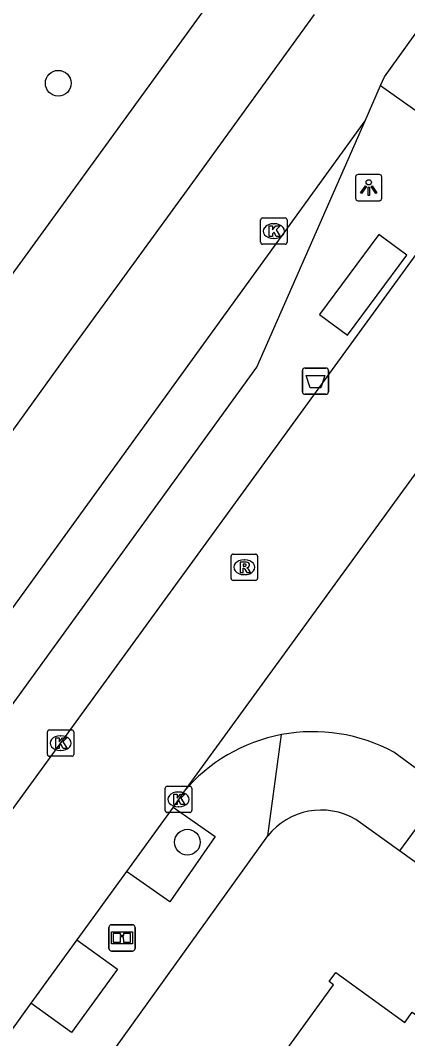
# Model space of a CAD drawing. Extents: x 160107 to 160928, y 382056 to 382918.
# Drawn here: x 160195.93 to 160210.63, y 382270.42 to 382309.1 of the extents above; entities that cross this region are included whole.
import ezdxf

# ---------------------------------------------------------------- set-up
doc = ezdxf.new("R2010")
doc.units = 0
for name, color, linetype in [('IMGEO_Afvalbak', 7, 'Continuous'), ('IMGEO_Boom', 7, 'Continuous'), ('IMGEO_Informatiebord', 7, 'Continuous'), ('IMGEO_Kolk', 7, 'Continuous'), ('IMGEO_Lichtpunt', 7, 'Continuous'), ('IMGEO_OVBaan_gesloten', 7, 'Continuous'), ('IMGEO_Pand', 7, 'Continuous'), ('IMGEO_Rijbaan_lokaal_gesloten', 7, 'Continuous'), ('IMGEO_Rijbaan_lokaal_open', 7, 'Continuous'), ('IMGEO_Rioolput', 7, 'Continuous'), ('IMGEO_Voetpad_gesloten', 7, 'Continuous'), ('IMGEO_Voetpad_halfverhard', 7, 'Continuous'), ('IMGEO_Voetpad_open', 7, 'Continuous')]:
    doc.layers.add(name, color=color, linetype=linetype)

msp = doc.modelspace()

# ---------------------------------------------------------------- linework, layer by layer
at = {"layer": 'IMGEO_Afvalbak'}
for p, q in [((160206.635, 382294.991), (160206.635, 382295.791)), ((160206.635, 382295.791), (160206.635, 382294.991)), ((160206.735, 382295.891), (160207.525, 382295.891)), ((160207.525, 382295.891), (160206.735, 382295.891)), ((160207.625, 382295.791), (160207.625, 382294.991)), ((160207.625, 382294.991), (160207.625, 382295.791)), ((160207.525, 382294.891), (160206.735, 382294.891)), ((160206.735, 382294.891), (160207.525, 382294.891))]:
    msp.add_line(p, q, dxfattribs=at)
msp.add_lwpolyline([(160206.778, 382295.605), (160207.482, 382295.605), (160207.333, 382295.135), (160206.927, 382295.135), (160206.778, 382295.605)], dxfattribs=at)
for centre, start, end in [((160206.735, 382295.791), 90, 180), ((160206.735, 382295.791), 90, 180), ((160207.525, 382295.791), 0, 90), ((160207.525, 382295.791), 360, 90), ((160206.735, 382294.991), 180, 270), ((160206.735, 382294.991), 180, 270), ((160207.525, 382294.991), 270, 0), ((160207.525, 382294.991), 270, 0)]:
    msp.add_arc(centre, 0.1, start, end, dxfattribs=at)
at = {"layer": 'IMGEO_Boom'}
for centre in [(160197.37, 382306.707), (160202.27, 382277.879)]:
    msp.add_circle(centre, 0.489, dxfattribs=at)
at = {"layer": 'IMGEO_Informatiebord'}
for p, q in [((160199.293, 382273.845), (160199.293, 382274.645)), ((160199.293, 382274.645), (160199.293, 382273.845)), ((160199.393, 382274.745), (160200.183, 382274.745)), ((160200.183, 382274.745), (160199.393, 382274.745)), ((160200.283, 382274.645), (160200.283, 382273.845)), ((160200.283, 382273.845), (160200.283, 382274.645)), ((160200.183, 382273.745), (160199.393, 382273.745)), ((160199.393, 382273.745), (160200.183, 382273.745))]:
    msp.add_line(p, q, dxfattribs=at)
for points in [[(160199.394, 382274.477), (160200.182, 382274.477), (160200.182, 382274.013), (160199.394, 382274.013), (160199.394, 382274.477)], [(160199.459, 382274.412), (160199.459, 382274.078), (160199.734, 382274.078), (160199.735, 382274.291), (160199.839, 382274.292), (160199.84, 382274.078), (160200.117, 382274.078), (160200.117, 382274.412), (160199.841, 382274.412), (160199.841, 382274.332), (160199.735, 382274.332), (160199.735, 382274.412), (160199.459, 382274.412)]]:
    msp.add_lwpolyline(points, dxfattribs=at)
for centre, start, end in [((160199.393, 382274.645), 90, 180), ((160199.393, 382274.645), 90, 180), ((160200.183, 382274.645), 0, 90), ((160200.183, 382274.645), 360, 90), ((160199.393, 382273.845), 180, 270), ((160199.393, 382273.845), 180, 270), ((160200.183, 382273.845), 270, 0), ((160200.183, 382273.845), 270, 0)]:
    msp.add_arc(centre, 0.1, start, end, dxfattribs=at)
at = {"layer": 'IMGEO_Kolk'}
for p, q in [((160205.126, 382301.592), (160205.978, 382301.592)), ((160205.051, 382300.666), (160205.051, 382301.518)), ((160205.539, 382301.372), (160205.564, 382301.372)), ((160206.052, 382301.518), (160206.052, 382300.666)), ((160205.562, 382300.812), (160205.537, 382300.812)), ((160205.978, 382300.592), (160205.126, 382300.592)), ((160196.958, 382281.216), (160196.958, 382282.068)), ((160197.033, 382282.142), (160197.885, 382282.142)), ((160197.446, 382281.922), (160197.471, 382281.922)), ((160197.959, 382282.068), (160197.959, 382281.216)), ((160197.885, 382281.142), (160197.033, 382281.142)), ((160197.469, 382281.362), (160197.444, 382281.362)), ((160201.433, 382279.08), (160201.433, 382279.932)), ((160201.508, 382280.006), (160202.36, 382280.006)), ((160202.434, 382279.932), (160202.434, 382279.08)), ((160201.921, 382279.786), (160201.946, 382279.786)), ((160201.944, 382279.226), (160201.919, 382279.226)), ((160202.36, 382279.006), (160201.508, 382279.006))]:
    msp.add_line(p, q, dxfattribs=at)
for points in [[(160205.126, 382301.592), (160205.978, 382301.592)], [(160205.051, 382300.666), (160205.051, 382301.518)], [(160205.372, 382301.292), (160205.495, 382301.292), (160205.495, 382301.141), (160205.625, 382301.292), (160205.789, 382301.292), (160205.643, 382301.141), (160205.796, 382300.892), (160205.644, 382300.892), (160205.559, 382301.056), (160205.495, 382300.989), (160205.495, 382300.892), (160205.372, 382300.892), (160205.372, 382301.292)], [(160206.052, 382301.518), (160206.052, 382300.666)], [(160205.978, 382300.592), (160205.126, 382300.592)], [(160196.958, 382281.216), (160196.958, 382282.068)], [(160197.033, 382282.142), (160197.885, 382282.142)], [(160197.279, 382281.842), (160197.402, 382281.842), (160197.402, 382281.691), (160197.532, 382281.842), (160197.696, 382281.842), (160197.55, 382281.691), (160197.703, 382281.442), (160197.551, 382281.442), (160197.466, 382281.606), (160197.402, 382281.539), (160197.402, 382281.442), (160197.279, 382281.442), (160197.279, 382281.842)], [(160197.959, 382282.068), (160197.959, 382281.216)], [(160197.885, 382281.142), (160197.033, 382281.142)], [(160201.433, 382279.08), (160201.433, 382279.932)], [(160201.508, 382280.006), (160202.36, 382280.006)], [(160202.434, 382279.932), (160202.434, 382279.08)], [(160201.754, 382279.706), (160201.877, 382279.706), (160201.877, 382279.555), (160202.007, 382279.706), (160202.171, 382279.706), (160202.025, 382279.555), (160202.178, 382279.306), (160202.026, 382279.306), (160201.941, 382279.47), (160201.877, 382279.403), (160201.877, 382279.306), (160201.754, 382279.306), (160201.754, 382279.706)], [(160202.36, 382279.006), (160201.508, 382279.006)]]:
    msp.add_lwpolyline(points, dxfattribs=at)
for centre, start, end in [((160205.128, 382301.516), 91.552, 178.448), ((160205.128, 382301.516), 91.552, 178.448), ((160205.976, 382301.516), 1.552, 88.448), ((160205.976, 382301.516), 1.552, 88.448), ((160205.128, 382300.668), 181.552, 268.448), ((160205.128, 382300.668), 181.552, 268.448), ((160205.976, 382300.668), 271.552, 358.448), ((160205.976, 382300.668), 271.552, 358.448), ((160197.035, 382282.066), 91.552, 178.448), ((160197.035, 382282.066), 91.552, 178.448), ((160197.883, 382282.066), 1.552, 88.448), ((160197.883, 382282.066), 1.552, 88.448), ((160197.035, 382281.218), 181.552, 268.448), ((160197.035, 382281.218), 181.552, 268.448), ((160197.883, 382281.218), 271.552, 358.448), ((160197.883, 382281.218), 271.552, 358.448), ((160201.51, 382279.93), 91.552, 178.448), ((160201.51, 382279.93), 91.552, 178.448), ((160202.358, 382279.93), 1.552, 88.448), ((160202.358, 382279.93), 1.552, 88.448), ((160201.51, 382279.082), 181.552, 268.448), ((160201.51, 382279.082), 181.552, 268.448), ((160202.358, 382279.082), 271.552, 358.448), ((160202.358, 382279.082), 271.552, 358.448)]:
    msp.add_arc(centre, 0.0765, start, end, dxfattribs=at)
for centre, major_axis, ratio, start_param, end_param in [((160205.538, 382301.092), (-0.387, 0.002), 0.722429, 4.712389, 7.853982), ((160205.563, 382301.092), (-0.39, 0.002), 0.717154, 1.570796, 4.712389), ((160197.445, 382281.642), (-0.387, 0.002), 0.722429, 4.712389, 7.853982), ((160197.47, 382281.642), (-0.39, 0.002), 0.717154, 1.570796, 4.712389), ((160201.92, 382279.506), (-0.387, 0.002), 0.722429, 4.712389, 7.853982), ((160201.945, 382279.506), (-0.39, 0.002), 0.717154, 1.570796, 4.712389)]:
    msp.add_ellipse(centre, major_axis=major_axis, ratio=ratio, start_param=start_param, end_param=end_param, dxfattribs=at)
at = {"layer": 'IMGEO_Lichtpunt'}
for p, q in [((160208.654, 382303.147), (160208.654, 382302.34)), ((160208.654, 382303.147), (160208.654, 382302.34)), ((160209.556, 382303.242), (160208.748, 382303.242)), ((160209.556, 382303.242), (160208.748, 382303.242)), ((160209.65, 382302.34), (160209.65, 382303.147)), ((160209.65, 382302.34), (160209.65, 382303.147)), ((160208.748, 382302.246), (160209.556, 382302.246)), ((160208.748, 382302.246), (160209.556, 382302.246))]:
    msp.add_line(p, q, dxfattribs=at)
for points in [[(160209.028, 382302.811), (160209.067, 382302.783), (160208.879, 382302.521), (160208.841, 382302.548), (160209.028, 382302.811)], [(160209.13, 382302.763), (160209.177, 382302.763), (160209.177, 382302.441), (160209.13, 382302.441), (160209.13, 382302.763)], [(160209.24, 382302.783), (160209.278, 382302.81), (160209.465, 382302.548), (160209.426, 382302.52), (160209.24, 382302.783)]]:
    msp.add_lwpolyline(points, dxfattribs=at)
msp.add_circle((160209.153, 382302.945), 0.0994, dxfattribs=at)
for centre, start, end in [((160208.748, 382303.147), 90, 180), ((160208.748, 382303.147), 90, 180), ((160209.556, 382303.147), 0, 90), ((160209.556, 382303.147), 0, 90), ((160208.748, 382302.34), 180, 270), ((160208.748, 382302.34), 180, 270), ((160209.556, 382302.34), 270, 0), ((160209.556, 382302.34), 270, 360)]:
    msp.add_arc(centre, 0.0946, start, end, dxfattribs=at)
at = {"layer": 'IMGEO_OVBaan_gesloten'}
for points in [[(160182.7, 382268.89), (160189.517, 382278.317), (160209.015, 382305.284)], [(160189.486, 382275.629), (160192.026, 382278.151), (160204.91, 382295.921), (160209.015, 382305.284)]]:
    msp.add_lwpolyline(points, dxfattribs=at)
at = {"layer": 'IMGEO_Pand'}
msp.add_lwpolyline([(160203.771, 382266.941), (160205.444, 382269.25), (160205.276, 382269.372), (160205.593, 382269.809), (160205.788, 382269.668), (160207.816, 382272.466), (160207.651, 382272.586), (160207.901, 382272.931), (160210.519, 382271.033), (160210.803, 382271.426), (160212.236, 382270.387), (160211.968, 382270.017), (160216.282, 382266.89), (160206.079, 382252.804)], dxfattribs=at)
at = {"layer": 'IMGEO_Rijbaan_lokaal_gesloten'}
for points in [[(160209.603, 382306.625), (160209.748, 382306.955), (160210.855, 382308.487), (160213.286, 382311.771), (160220.447, 382321.689), (160227.125, 382330.799), (160231.36, 382336.509), (160236.263, 382343.1)], [(160157.826, 382247.361), (160159.74, 382250), (160183.373, 382282.577), (160223.206, 382337.486)], [(160207.086, 382309.322), (160202.467, 382302.938), (160197.852, 382296.6), (160193.26, 382290.223), (160188.631, 382283.837), (160186.317, 382280.652), (160170.172, 382258.34), (160160.981, 382245.655), (160158.719, 382242.359), (160156.582, 382238.916), (160154.79, 382235.339), (160153.185, 382231.678), (160151.754, 382227.946), (160150.523, 382224.115), (160149.528, 382220.211), (160148.783, 382216.257), (160148.254, 382212.316), (160148.094, 382210.855)], [(160209.015, 382305.284), (160209.603, 382306.625)]]:
    msp.add_lwpolyline(points, dxfattribs=at)
at = {"layer": 'IMGEO_Rijbaan_lokaal_open'}
for points in [[(160193.147, 382275.71), (160210.95, 382300.202)], [(160211.682, 382292.936), (160202.125, 382279.785)], [(160212.035, 382279.893), (160210.915, 382280.699), (160210.105, 382281.3)], [(160202.125, 382279.785), (160201.731, 382279.21)], [(160201.731, 382279.21), (160199.96, 382276.766)], [(160199.96, 382276.766), (160198.077, 382274.169)], [(160198.077, 382274.169), (160196.334, 382271.765)], [(160196.334, 382271.765), (160193.997, 382268.54)]]:
    msp.add_lwpolyline(points, dxfattribs=at)
for centre, radius, start, end in [((160207.042, 382275.659), 6.419, 100.7463, 139.9962), ((160207.043, 382275.659), 6.418, 61.5012, 100.7539)]:
    msp.add_arc(centre, radius, start, end, dxfattribs=at)
at = {"layer": 'IMGEO_Rioolput'}
for p, q in [((160204.006, 382288.822), (160204.858, 382288.822)), ((160203.931, 382287.896), (160203.931, 382288.748)), ((160204.419, 382288.602), (160204.444, 382288.602)), ((160204.932, 382288.748), (160204.932, 382287.896)), ((160204.442, 382288.042), (160204.417, 382288.042)), ((160204.858, 382287.822), (160204.006, 382287.822))]:
    msp.add_line(p, q, dxfattribs=at)
for points in [[(160204.006, 382288.822), (160204.858, 382288.822)], [(160203.931, 382287.896), (160203.931, 382288.748)], [(160204.52, 382288.52), (160204.268, 382288.522), (160204.268, 382288.122)], [(160204.446, 382288.441), (160204.392, 382288.441), (160204.392, 382288.36)], [(160204.932, 382288.748), (160204.932, 382287.896)], [(160204.268, 382288.122), (160204.392, 382288.122), (160204.392, 382288.284), (160204.403, 382288.284)], [(160204.392, 382288.36), (160204.444, 382288.36)], [(160204.45, 382288.255), (160204.521, 382288.122), (160204.661, 382288.122), (160204.596, 382288.248)], [(160204.858, 382287.822), (160204.006, 382287.822)]]:
    msp.add_lwpolyline(points, dxfattribs=at)
for centre, radius, start, end in [((160204.008, 382288.746), 0.0765, 91.552, 178.448), ((160204.008, 382288.746), 0.0765, 91.552, 178.448), ((160204.856, 382288.746), 0.0765, 1.552, 88.448), ((160204.856, 382288.746), 0.0765, 1.552, 88.448), ((160204.452, 382288.345), 0.0964, 77.0061, 93.1865), ((160204.466, 382288.402), 0.0378, 276.6634, 79.6772), ((160204.519, 382288.41), 0.109, 350.3612, 89.416), ((160204.402, 382288.231), 0.0533, 26.0293, 88.6989), ((160204.428, 382288.549), 0.19, 274.7715, 282.9687), ((160204.517, 382288.41), 0.112, 277.5842, 350.9817), ((160204.501, 382288.195), 0.108, 29.5134, 73.7905), ((160204.008, 382287.898), 0.0765, 181.552, 268.448), ((160204.008, 382287.898), 0.0765, 181.552, 268.448), ((160204.856, 382287.898), 0.0765, 271.552, 358.448), ((160204.856, 382287.898), 0.0765, 271.552, 358.448)]:
    msp.add_arc(centre, radius, start, end, dxfattribs=at)
for centre, major_axis, ratio, start_param, end_param in [((160204.418, 382288.322), (-0.387, 0.002), 0.722429, 4.712389, 7.853982), ((160204.443, 382288.322), (-0.39, 0.002), 0.717154, 1.570796, 4.712389)]:
    msp.add_ellipse(centre, major_axis=major_axis, ratio=ratio, start_param=start_param, end_param=end_param, dxfattribs=at)
at = {"layer": 'IMGEO_Voetpad_gesloten'}
msp.add_lwpolyline([(160210.604, 382300.174), (160209.542, 382300.965), (160207.279, 382297.926), (160208.341, 382297.135), (160210.604, 382300.174)], dxfattribs=at)
at = {"layer": 'IMGEO_Voetpad_halfverhard'}
msp.add_lwpolyline([(160221.197, 382269.739), (160210.318, 382277.551)], dxfattribs=at)
at = {"layer": 'IMGEO_Voetpad_open'}
for points in [[(160209.603, 382306.625), (160211.552, 382305.243)], [(160205.32, 382278.115), (160205.845, 382281.965)], [(160212.035, 382279.893), (160210.318, 382277.551)], [(160201.731, 382279.21), (160203.329, 382278.094), (160201.602, 382275.62), (160199.96, 382276.766)], [(160210.318, 382277.551), (160208.658, 382278.743)], [(160199.522, 382270.026), (160205.32, 382278.115)], [(160198.077, 382274.169), (160199.616, 382273.054), (160197.873, 382270.649), (160196.334, 382271.765)]]:
    msp.add_lwpolyline(points, dxfattribs=at)
msp.add_arc((160207.35, 382276.509), 2.589, 59.66, 141.6497, dxfattribs=at)

doc.saveas('drawing.dxf')
